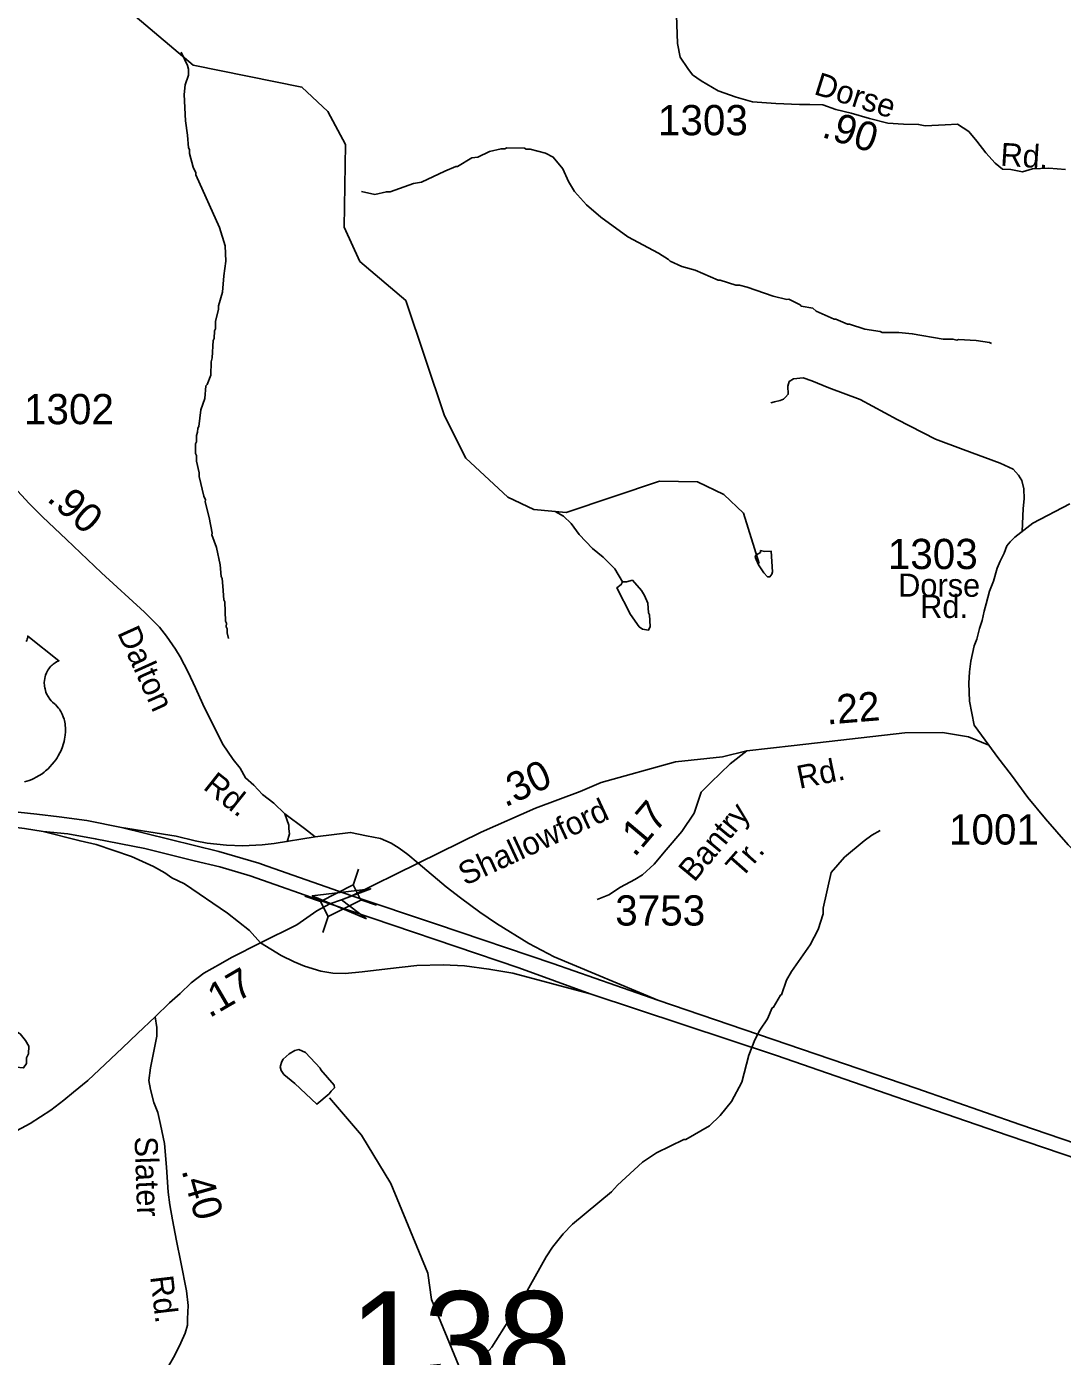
# Model space of a CAD drawing. Extents: x 1547597 to 1699558, y 810033 to 920809.
# Drawn here: x 1564751 to 1569031, y 856928 to 862425 of the extents above; entities that cross this region are included whole.
import ezdxf

# ---------------------------------------------------------------- set-up
doc = ezdxf.new("R2010")
doc.units = 0
for name, color, linetype in [('Exist Hydrographic Misc Water Feature', 7, 'Continuous'), ('Exist Road Non-System Type 51', 7, 'Continuous'), ('Exist Road Primary US Divided Attributed', 7, 'Continuous'), ('Exist Road Primary US Ramp 1 Lane  Attributed', 7, 'Continuous'), ('Exist Road Primary US Shield CELL', 7, 'Continuous'), ('Exist Road Secondary Mileage Hundredths English Label', 7, 'Continuous'), ('Exist Road Secondary Structure Standard Bridge Attributed CELL', 7, 'Continuous'), ('Exist Road Secondary Structure Standard Bridge CELL', 7, 'Continuous'), ('Exist Road Secondary Structure Standard Bridge Number Label', 7, 'Continuous'), ('Exist Road Secondary Type 51 Attributed', 7, 'Continuous'), ('Exist Road Secondary Type 51 Label', 7, 'Continuous'), ('Exist Road Secondary Type 51 Number Label', 7, 'Continuous')]:
    doc.layers.add(name, color=color, linetype=linetype)

msp = doc.modelspace()

# ---------------------------------------------------------------- linework, layer by layer
at = {"layer": 'Exist Hydrographic Misc Water Feature'}
for points in [[(1567777.5, 860205.6), (1567713.4, 860413.8), (1567631.4, 860490.9), (1567523.4, 860542.4), (1567365.4, 860545.6), (1566980.4, 860415.5), (1566846.4, 860428.1), (1566739.4, 860479.4), (1566566.4, 860640.5), (1566477.4, 860816.3), (1566317.4, 861292.3), (1566128.4, 861453.6), (1566063.4, 861596.1), (1566068.4, 861937.5), (1565995.4, 862073.6), (1565888.4, 862174.2), (1565439.4, 862265.4), (1565101.4, 862551.2), (1565011.4, 862677.8), (1564922.4, 862856.9), (1564859.4, 863081.4), (1564753.4, 863274), (1564613.4, 863368.7)], [(1565585.8, 859894.9), (1565580.1, 859919), (1565580.3, 859935), (1565576.3, 859943), (1565576.6, 859959), (1565572.7, 859967.1), (1565569.7, 860047.1), (1565565.7, 860055.1), (1565562.4, 860111.2), (1565558.8, 860143.1), (1565554.9, 860151.2), (1565551.4, 860199.2), (1565535.3, 860272), (1565516.9, 860323.6), (1565518.5, 860331), (1565505.8, 860395.8), (1565488.6, 860460), (1565490.6, 860467.8), (1565482.8, 860483.9), (1565463.8, 860564.2), (1565464, 860580.2), (1565452.6, 860628.3), (1565452.8, 860652.3), (1565448.9, 860660.3), (1565449.4, 860700.3), (1565453.5, 860708.3), (1565453.8, 860734.2), (1565457.9, 860748.2), (1565458.1, 860764.1), (1565462.2, 860772.1), (1565471.1, 860840), (1565487.7, 860887.8), (1565492.3, 860939.7), (1565497, 860944.7), (1565512.8, 860983.4), (1565513.4, 861039.3), (1565517.6, 861055.3), (1565522.4, 861127.2), (1565526.5, 861135.2), (1565526.9, 861167.2), (1565531, 861175.1), (1565531.4, 861207.1), (1565543.9, 861254.8), (1565544.2, 861270.8), (1565560.8, 861326.6), (1565565.6, 861394.6), (1565574.3, 861454.5), (1565571.4, 861518.7), (1565547.9, 861594.7), (1565450.5, 861811.9), (1565450.7, 861819.9), (1565439, 861844), (1565423.7, 861900.1), (1565423.8, 861916.1), (1565419.9, 861924.1), (1565416.5, 861976.2), (1565408.2, 862034.5), (1565402.6, 862144.3), (1565407, 862184.2), (1565419.5, 862224), (1565419.8, 862248), (1565416, 862264.1), (1565389.2, 862319.1)], [(1568737.7, 861114.8), (1568729.7, 861118.9), (1568673.9, 861127.6), (1568601.9, 861130.5), (1568593.9, 861128.6), (1568577.9, 861132.8), (1568537.9, 861133.2), (1568410.3, 861154.9), (1568354.3, 861159.6), (1568286.3, 861160.4), (1568278.3, 861164.5), (1568214.4, 861173.3), (1568150.8, 861194.1), (1568142.8, 861194.2), (1568095, 861214.9), (1568087, 861215), (1568013.4, 861247.9), (1567999.6, 861260), (1567951.7, 861268.6), (1567946.6, 861273.8), (1567900, 861297.3), (1567892.6, 861296.1), (1567835.3, 861310.6), (1567728.7, 861347.4), (1567696.8, 861355.8), (1567680.8, 861355.9), (1567617, 861376.7), (1567609, 861376.8), (1567513.5, 861418.1), (1567458.3, 861433.2), (1567410, 861455.4), (1567403.8, 861462), (1567362.4, 861487.9), (1567235.2, 861555.4), (1567124.2, 861636.9), (1567064.8, 861687.6), (1567014.6, 861743.5), (1566990, 861784.5), (1566966.6, 861836.8), (1566927.1, 861885.3), (1566895.3, 861901.6), (1566831.6, 861918.4), (1566815.6, 861918.6), (1566807.7, 861922.7), (1566735.7, 861923.6), (1566727.6, 861919.7), (1566711.6, 861919.9), (1566663.5, 861908.5), (1566615.2, 861885.2), (1566591.1, 861881.5), (1566530.8, 861846.2), (1566524.8, 861846.3), (1566478.6, 861826.9), (1566382.1, 861782.1), (1566350, 861776.5), (1566253.6, 861741.7), (1566237.6, 861741.9), (1566189.5, 861730.6), (1566135, 861742.8)], [(1567213.6, 860129.2), (1567181, 860182.7), (1567133.5, 860231.3), (1567089.9, 860267.8), (1567034.7, 860324.5), (1567001.2, 860371), (1566969.6, 860401.3), (1566934.3, 860420.1)], [(1567783.7, 860259.1), (1567783.6, 860251.1), (1567763.5, 860239.4), (1567761.4, 860231.4), (1567775, 860199.3), (1567796.7, 860167), (1567812.4, 860150.8), (1567822.4, 860150.7), (1567830.6, 860160.6), (1567832.6, 860170.5), (1567827.2, 860256.4), (1567799.6, 860254.9), (1567783.7, 860259.1)], [(1567213.6, 860129.2), (1567230.3, 860130.1), (1567254.3, 860136), (1567291.8, 860093.4), (1567303.6, 860073.2), (1567317.2, 860041.1), (1567320.7, 860001.1), (1567324.6, 859993.1), (1567328.1, 859945), (1567319.9, 859929.1), (1567295.9, 859933.4), (1567282.1, 859943.6), (1567246.7, 859994), (1567190, 860104.7), (1567208.2, 860118.4), (1567213.6, 860129.2)], [(1568277.9, 859101.4), (1568243.7, 859081.9), (1568211.4, 859058.3), (1568130.6, 858991.3), (1568075.8, 858928.1), (1568042.1, 858780.5), (1568041.9, 858756.5), (1568021.1, 858692.8), (1567988.4, 858629.2), (1567911.1, 858518.3), (1567890.7, 858482.6), (1567870, 858422.9), (1567865.9, 858420.9), (1567837.4, 858371.3), (1567831.3, 858368), (1567812.7, 858323.6), (1567780.2, 858276), (1567759.7, 858236.3), (1567735, 858172.7), (1567705.7, 858061.1), (1567662.8, 857981.6), (1567617.3, 857922.9), (1567572.1, 857880.3), (1567474.9, 857824.1), (1567466.9, 857824.2), (1567354.3, 857769.6), (1567295.8, 857730.4), (1567192.7, 857635.7), (1567168.4, 857608), (1567006.8, 857474.1), (1566968.3, 857434.6), (1566923.7, 857379.2), (1566897.3, 857339.5), (1566807.4, 857176.7), (1566801.6, 857172.5), (1566778.8, 857125.1), (1566773.2, 857121.2), (1566746.3, 857081.6), (1566672.9, 856966.5), (1566638.4, 856927)], [(1564608.1, 858237.8), (1564608, 858204), (1564611.8, 858187.9), (1564629.5, 858163.7), (1564647.4, 858151.5), (1564707, 858122.7), (1564738.9, 858120.3), (1564751.1, 858138.2), (1564751.4, 858162.1), (1564759.6, 858178), (1564760, 858210), (1564746.3, 858234.2), (1564724.6, 858260.5), (1564712.7, 858268.6), (1564684.7, 858267), (1564652.6, 858259.4), (1564628.5, 858247.6), (1564622.3, 858239.8), (1564608.1, 858237.8)], [(1566001.2, 858012.7), (1566009.5, 858024.4), (1566023.8, 858038.2), (1566021.8, 858048.5), (1565966.7, 858112.9), (1565964.7, 858118.9), (1565903.5, 858183.7), (1565875.6, 858196), (1565859.6, 858192.2), (1565835.4, 858178.5), (1565811.1, 858156.9), (1565805.1, 858146.9), (1565798.8, 858125), (1565802.6, 858109), (1565814.4, 858092.8), (1565859.9, 858056.3), (1565950.7, 857969.7), (1566001.2, 858012.7)], [(1566446.4, 855246.1), (1566632.5, 856020.3), (1566639.4, 856502.8), (1566536.4, 856888.9), (1566424.4, 857163.6), (1566409.5, 857272.3), (1566256.4, 857643.1), (1566134.4, 857842.5), (1566002.4, 857996.2)]]:
    msp.add_lwpolyline(points, dxfattribs=at)
at = {"layer": 'Exist Road Non-System Type 51'}
for points in [[(1568864.2, 860338.1), (1568868.6, 860432.4), (1568873.2, 860472.3), (1568871.8, 860514.3), (1568862.3, 860548.6), (1568848.6, 860570.6), (1568826.8, 860595.1), (1568773.3, 860619.8), (1568620, 860676.1), (1568506.6, 860719.6), (1568347.7, 860800.1), (1568195.2, 860882.6), (1568065.4, 860931), (1567994.9, 860959.7), (1567959.7, 860972.9), (1567920.1, 860968.5), (1567902.4, 860957.5), (1567896.5, 860938.9), (1567898, 860904.6), (1567886.7, 860892.7), (1567878.8, 860884.9), (1567864.6, 860879.1), (1567840.5, 860873.4), (1567826.4, 860869.7)], [(1565827.8, 859054.8), (1565838, 859088.2), (1565834.5, 859108.2), (1565834.5, 859123.4), (1565818.5, 859170.4)]]:
    msp.add_lwpolyline(points, dxfattribs=at)
at = {"layer": 'Exist Road Primary US Divided Attributed'}
for points in [[(1565143.4, 859113.7), (1564999.8, 859142.6), (1564886.1, 859158.2), (1564793.5, 859169.3), (1564522.6, 859198.1), (1564311.1, 859212.8), (1564192.6, 859215.6), (1563990.1, 859218), (1563782.9, 859218.9), (1562962.7, 859216.6), (1562710.9, 859215.1), (1562509.9, 859216.1), (1561566.6, 859215.1), (1560528.6, 859212.3), (1560214, 859211.8), (1560057.8, 859211.3)], [(1560069.4, 859149.7), (1560214.9, 859152.1), (1560530, 859153.5), (1561578.5, 859154.9), (1562544, 859155.9), (1562965.1, 859156.8), (1563681.5, 859159.2), (1563948.4, 859159.2), (1564174.5, 859154.4), (1564287.9, 859154), (1564494.6, 859140.7), (1564742.3, 859110.4), (1564819.8, 859097.1)], [(1566094.7, 858832.2), (1565744.8, 858954.8), (1565710.4, 858966.9), (1565545.9, 859015.3), (1565143.4, 859113.7)], [(1564819.8, 859097.1), (1564922.1, 859087.7), (1565035, 859067.6), (1565239.4, 859026.9), (1565443.5, 858976.6), (1565549, 858951), (1565675.1, 858913.6), (1566004.6, 858798.4)], [(1567359.7, 858399.6), (1566925.1, 858551.2), (1566444.1, 858714), (1566094.7, 858832.2)], [(1566004.6, 858798.4), (1566785.3, 858534.3), (1567080, 858426.2)], [(1567080, 858426.2), (1567849.5, 858172.1), (1568378.3, 857988.1), (1568806.5, 857840.2), (1569174.9, 857715), (1569814.2, 857495.5), (1570266.5, 857338.6), (1570695.6, 857189.2), (1571151.2, 857031.8), (1571871.9, 856783.4)], [(1571944, 856825.1), (1571493.8, 856978.7), (1570747.8, 857235.7), (1570313.5, 857386.4), (1569910, 857525.4), (1569201.9, 857768.1), (1568854.8, 857886.6), (1568429.1, 858034.6), (1567359.7, 858399.6)]]:
    msp.add_lwpolyline(points, dxfattribs=at)
at = {"layer": 'Exist Road Primary US Ramp 1 Lane  Attributed'}
for points in [[(1565943.3, 859075.6), (1565774.7, 859048.2), (1565724, 859043), (1565644.3, 859038.8), (1565577, 859041.6), (1565497.6, 859049.7), (1565448.3, 859058.7), (1565368.6, 859077.6), (1565143.4, 859113.7)], [(1564819.8, 859097.1), (1564972, 859058.2), (1565038.9, 859043.5), (1565111.9, 859018.8), (1565184.9, 858994.2), (1565275.5, 858952.5), (1565322.4, 858926.9), (1565350.9, 858906.5), (1565403.5, 858880.9), (1565581.3, 858760), (1565671.8, 858688.4), (1565718, 858637.2)], [(1566369.2, 858966.6), (1566326.7, 859002.4), (1566291.1, 859028.9), (1566257.2, 859049.4), (1566213.5, 859068.1), (1566155.7, 859078.9), (1566089.9, 859093.9), (1565943.3, 859075.6)], [(1567359.7, 858399.6), (1566931.1, 858579.3), (1566826.5, 858634.8), (1566692.8, 858717), (1566623.3, 858764.1), (1566544.3, 858823.3), (1566484.8, 858868.1), (1566369.2, 858966.6)], [(1565718, 858637.2), (1565803.6, 858584.6), (1565856.7, 858558.5), (1565899.9, 858541.4), (1565966.3, 858520.5), (1566016.5, 858512.5), (1566067.5, 858511.1), (1566137.6, 858517.7), (1566241.8, 858529.5), (1566363.8, 858543.3), (1566471.9, 858545.7), (1566561, 858542.4), (1566661.1, 858529.1), (1566760.2, 858512.5), (1567080, 858426.2)]]:
    msp.add_lwpolyline(points, dxfattribs=at)
at = {"layer": 'Exist Road Primary US Shield CELL'}
msp.add_lwpolyline([(1564749.9, 859882.5), (1564752.1, 859887.2), (1564754.2, 859892), (1564755.5, 859897.2), (1564756.1, 859901.7), (1564756.2, 859905.5), (1564884.8, 859803.1), (1564881.7, 859801.9), (1564874.8, 859798.5), (1564869.2, 859795.2), (1564860.4, 859789), (1564856.6, 859785.6), (1564852.8, 859782), (1564849.3, 859778.2), (1564846.2, 859774.6), (1564842.5, 859769.5), (1564839.1, 859764.3), (1564835.9, 859758.6), (1564833.5, 859753.7), (1564829.5, 859743.3), (1564827.6, 859736.8), (1564826.4, 859731.2), (1564824.9, 859719.8), (1564824.5, 859714.3), (1564824.5, 859708.9), (1564824.8, 859703.2), (1564825.4, 859697.7), (1564826.3, 859692), (1564827.3, 859687), (1564828.9, 859680.9), (1564831.1, 859673.7), (1564833.9, 859666.8), (1564839.8, 859655.6), (1564847.4, 859644.2), (1564852.8, 859637.9), (1564858.1, 859632.4), (1564866, 859625.7), (1564870.3, 859621.9), (1564875.3, 859617), (1564883.3, 859607.6), (1564886.6, 859603.2), (1564889.9, 859598.3), (1564892.9, 859593.2), (1564895.9, 859587.7), (1564898.4, 859582.9), (1564902.9, 859571.9), (1564906.2, 859561.2), (1564907.7, 859555.6), (1564910.1, 859543), (1564911, 859536.7), (1564912, 859524.4), (1564912.1, 859509.5), (1564910.9, 859495.4), (1564908.3, 859478.9), (1564906.1, 859469), (1564902.7, 859457.5), (1564899.4, 859447.6), (1564893.5, 859432.9), (1564888.3, 859422.3), (1564881.6, 859409.8), (1564876.9, 859402.3), (1564871.5, 859394.2), (1564864.8, 859385), (1564856.9, 859375.1), (1564847.4, 859364.7), (1564839.7, 859357), (1564829.7, 859348), (1564823.6, 859343), (1564815, 859336.5), (1564803.1, 859328.6), (1564791.4, 859321.8), (1564781.5, 859316.7), (1564772.7, 859312.9), (1564761.3, 859308.6), (1564742.3, 859303.4)], dxfattribs=at)
at = {"layer": 'Exist Road Secondary Structure Standard Bridge Attributed CELL'}
msp.add_lwpolyline([(1566155.4, 858736.1), (1565931.2, 858832), (1566173.3, 858861.1), (1566051.9, 858814.7)], close=True, dxfattribs=at)
at = {"layer": 'Exist Road Secondary Structure Standard Bridge CELL'}
for p, q in [((1566100.8, 858876.1), (1566122.6, 858941.6)), ((1565900.1, 858830.6), (1565965.5, 858808.8)), ((1566131.7, 858814.4), (1566197.1, 858792.6)), ((1565975.3, 858680.2), (1565997.1, 858745.6))]:
    msp.add_line(p, q, dxfattribs=at)
msp.add_lwpolyline([(1565965.5, 858808.8), (1566100.7, 858876.4), (1566132.3, 858813.3), (1565997.1, 858745.6)], close=True, dxfattribs=at)
at = {"layer": 'Exist Road Secondary Type 51 Attributed'}
for points in [[(1569043, 861833.7), (1568974.7, 861839.5), (1568906.6, 861836.4), (1568866.3, 861824.4), (1568817.9, 861833.2), (1568783.2, 861835.9), (1568752.4, 861860.1), (1568713.9, 861903.3), (1568677.5, 861950.4), (1568644, 861990.4), (1568597.8, 862021.3), (1568546.1, 862018.2), (1568463.7, 862014.9), (1568436.4, 862019.9), (1568374.4, 862020.8), (1568309.5, 862025.1), (1568233.8, 862044), (1568158.5, 862066.9), (1568094.6, 862081.9), (1568040.9, 862101.5), (1567986.9, 862102.2), (1567945.1, 862102), (1567846, 862106.4), (1567750.4, 862113.1), (1567683.1, 862132.8), (1567608.3, 862159.2), (1567537.6, 862200.5), (1567502.6, 862225.3), (1567482.8, 862251.8), (1567452, 862298), (1567441, 862355.3), (1567436.5, 862472.1)], [(1565943.3, 859075.6), (1565899.4, 859110.3), (1565818.5, 859170.4), (1565772.9, 859214.4), (1565725.4, 859251), (1565689.9, 859288.6), (1565656.3, 859319.1), (1565633.6, 859358.6), (1565604.1, 859395.1), (1565561, 859459.8), (1565479.8, 859624.2), (1565448.8, 859690.7), (1565419, 859756), (1565385.8, 859819.6), (1565366.6, 859851.7), (1565329.4, 859904.7), (1565299.7, 859941.6), (1565238.2, 860003.8), (1565061, 860167.3), (1564915.8, 860303.9), (1564817.3, 860398), (1564761.5, 860452.6), (1564699, 860522.4)], [(1568726.3, 859453.9), (1568665.6, 859536.4), (1568646.3, 859635.8), (1568643.5, 859710.3), (1568646.3, 859757.2), (1568651.8, 859801.3), (1568665.6, 859864.8), (1568676.6, 859892.4), (1568687.6, 859936.5), (1568698.7, 859969.6), (1568706.9, 860008.2), (1568715.2, 860038.6), (1568729, 860091), (1568745.5, 860132.4), (1568760.9, 860185.8), (1568773.1, 860215.2), (1568789.7, 860248.3), (1568800.7, 860278.6), (1568814.5, 860295.2), (1568833.8, 860314.5), (1568858.6, 860333.8), (1568908.2, 860372.4), (1569060.9, 860451.5)], [(1568726.3, 859453.9), (1568642.7, 859489.2), (1568535, 859506.8), (1568378.9, 859504.9), (1567922.6, 859453.1), (1567727.5, 859430.8)], [(1567727.5, 859430.8), (1567625.7, 859406), (1567431.9, 859384.9), (1567124.7, 859300), (1567038.8, 859262.3), (1566853.8, 859193.6), (1566629.7, 859094.1), (1566369.2, 858966.6)], [(1567727.5, 859430.8), (1567657.3, 859377.2), (1567578, 859300.6), (1567538.6, 859259.4), (1567509.7, 859173.4), (1567458.6, 859098.1), (1567393.6, 859021), (1567344.5, 858961.8), (1567296, 858918.3), (1567263.6, 858898.8), (1567205.2, 858867.7), (1567156.1, 858836.2), (1567108.4, 858816.6)], [(1570725.8, 858524.5), (1570530.1, 858543.5), (1570442.2, 858562.6), (1570372.5, 858577.7), (1570163, 858630.7), (1569987.6, 858671.3), (1569836, 858709.6), (1569676.4, 858743.8), (1569475.2, 858796.8), (1569365.5, 858824.4), (1569295.8, 858851.4), (1569220.4, 858890.6), (1569168.9, 858927.2), (1569131.4, 858961.8), (1569054.6, 859043), (1568960.1, 859150.4), (1568887.4, 859237.5), (1568820.6, 859330.5), (1568763.7, 859403.3), (1568726.3, 859453.9)], [(1566369.2, 858966.6), (1566094.7, 858832.2)], [(1566094.7, 858832.2), (1566051.9, 858814.7), (1566004.6, 858798.4)], [(1566004.6, 858798.4), (1565951, 858769.4), (1565867.9, 858711.6), (1565718, 858637.2)], [(1565718, 858637.2), (1565598.1, 858577), (1565552.6, 858550.9), (1565483.4, 858511.2), (1565431.7, 858471.5), (1565385.5, 858428.4), (1565342.3, 858389.3), (1565282.1, 858331.4)], [(1565282.1, 858331.4), (1565209, 858261.8), (1565147.6, 858203.9), (1565099.3, 858157.7), (1565003.8, 858068.3), (1564945.4, 858019.6), (1564905.3, 857986.5), (1564851, 857945.9), (1564766.4, 857891.1), (1564692.3, 857850.5)], [(1565282.1, 858331.4), (1565288.7, 858286.7), (1565288.7, 858252.1), (1565271, 858162.3), (1565263.8, 858120.6), (1565256.2, 858067.8), (1565263.3, 858031.2), (1565277, 857977.4), (1565293.8, 857935.3), (1565304.7, 857887), (1565321.5, 857807.3), (1565329.1, 857710.1), (1565335.6, 857606.1), (1565343.3, 857553.9), (1565354.5, 857491.8), (1565371.1, 857405.6), (1565387.9, 857317.3), (1565412.2, 857198.9), (1565419.3, 857138.7), (1565416.4, 857082.7), (1565415.4, 857057.2), (1565406.8, 857023.7), (1565389, 856984.1), (1565364.1, 856932.8), (1565295.1, 856812.5)]]:
    msp.add_lwpolyline(points, dxfattribs=at)

# ---------------------------------------------------------------- texts
at = {"layer": 'Exist Road Secondary Mileage Hundredths English Label'}
for s, rotation, p in [('.90', 342.4533, (1568031.8, 861969.4)), ('.90', 318.6544, (1564830.8, 860467.7)), ('.22', 4.6844, (1568058.3, 859539.3)), ('.30', 24.8761, (1566728.3, 859196.4)), ('.17', 49.867, (1567263.1, 858987.9)), ('.17', 30.2321, (1565506.3, 858324.8)), ('.40', 285.7887, (1565390.6, 857697))]:
    msp.add_text(s, height=120, rotation=rotation, dxfattribs=at).set_placement(p)
at = {"layer": 'Exist Road Secondary Structure Standard Bridge Number Label'}
msp.add_text('138', height=410.1, dxfattribs=at).set_placement((1566085.6, 856786.9))
at = {"layer": 'Exist Road Secondary Type 51 Label'}
for s, rotation, p in [('Dorse', 342.4533, (1567999.8, 862146.6)), ('Rd.', 356.3217, (1568772.4, 861850)), ('Dorse', 359.8686, (1568351.9, 860068.4)), ('Rd.', 359.9592, (1568442.9, 859980.2)), ('Dalton', 294.3278, (1565124.4, 859919.5)), ('Rd.', 11.5522, (1567944.3, 859273.6)), ('Rd.', 321.4877, (1565476.4, 859275.6)), ('Shallowford', 24.8761, (1566562.8, 858872.2)), ('Bantry', 50.3271, (1567509.6, 858884.7)), ('Tr.', 48.6552, (1567703.5, 858899.9)), ('Slater', 271.9541, (1565197, 857835.6)), ('Rd.', 276.7292, (1565261.8, 857257.5))]:
    msp.add_text(s, height=95, rotation=rotation, dxfattribs=at).set_placement(p)
at = {"layer": 'Exist Road Secondary Type 51 Number Label'}
for s, p in [('1303', (1567359.4, 861975.4)), ('1302', (1564740.3, 860781)), ('1303', (1568309.1, 860182.2)), ('1001', (1568561.9, 859043.5)), ('3753', (1567183.1, 858708.7))]:
    msp.add_text(s, height=125, dxfattribs=at).set_placement(p)

doc.saveas('drawing.dxf')
